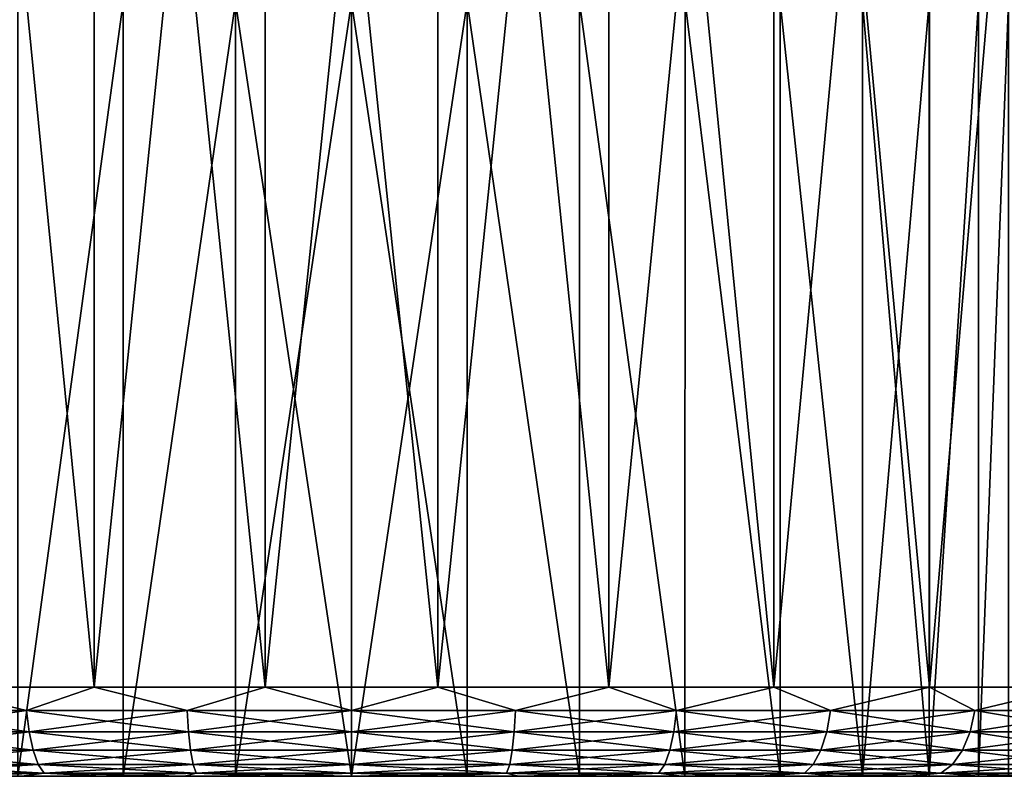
# Model space of a CAD drawing. Header units: metres. Extents: x -109 to 109, y -63 to 140.
# Tile 332 of 480: x -80.23 to -69.16, y 109.5 to 118. Entities that reach past the tile are written whole.
import ezdxf

# ---------------------------------------------------------------- set-up
doc = ezdxf.new("R2010")
doc.units = ezdxf.units.M
doc.layers.add('solid_502308_SW0001', color=7, linetype='CONTINUOUS')

msp = doc.modelspace()

# ---------------------------------------------------------------- linework, layer by layer
at = {"layer": 'solid_502308_SW0001'}
for points in [[(-79.392876, 129.300003, -12.674029), (-81.249428, 110.5, -12.101361), (-81.249443, 129.300003, -12.10134)], [(-81.249443, 129.300003, 12.10134), (-81.249428, 110.5, 12.101361), (-79.392769, 110.5, 12.674064)], [(-81.249443, 129.300003, 12.10134), (-79.392769, 110.5, 12.674064), (-79.392876, 129.300003, 12.674029)], [(-79.392876, 129.300003, -12.674029), (-79.392769, 110.5, -12.674064), (-81.249428, 110.5, -12.101361)], [(-77.471573, 129.300003, -12.963641), (-79.392769, 110.5, -12.674064), (-79.392876, 129.300003, -12.674029)], [(-79.392876, 129.300003, 12.674029), (-79.392769, 110.5, 12.674064), (-77.471489, 110.5, 12.96365)], [(-79.392876, 129.300003, 12.674029), (-77.471489, 110.5, 12.96365), (-77.471573, 129.300003, 12.963641)], [(-77.471573, 129.300003, -12.963641), (-77.471489, 110.5, -12.96365), (-79.392769, 110.5, -12.674064)], [(-75.528427, 129.300003, -12.963641), (-77.471489, 110.5, -12.96365), (-77.471573, 129.300003, -12.963641)], [(-77.471573, 129.300003, 12.963641), (-77.471489, 110.5, 12.96365), (-75.528511, 110.5, 12.96365)], [(-77.471573, 129.300003, 12.963641), (-75.528511, 110.5, 12.96365), (-75.528427, 129.300003, 12.963641)], [(-75.528427, 129.300003, -12.963641), (-75.528511, 110.5, -12.96365), (-77.471489, 110.5, -12.96365)], [(-73.607124, 129.300003, -12.674029), (-73.607231, 110.5, -12.674064), (-75.528511, 110.5, -12.96365)], [(-73.607124, 129.300003, -12.674029), (-75.528511, 110.5, -12.96365), (-75.528427, 129.300003, -12.963641)], [(-75.528427, 129.300003, 12.963641), (-75.528511, 110.5, 12.96365), (-73.607231, 110.5, 12.674064)], [(-75.528427, 129.300003, 12.963641), (-73.607231, 110.5, 12.674064), (-73.607124, 129.300003, 12.674029)], [(-71.750557, 129.300003, -12.10134), (-71.750572, 110.5, -12.101361), (-73.607231, 110.5, -12.674064)], [(-71.750557, 129.300003, -12.10134), (-73.607231, 110.5, -12.674064), (-73.607124, 129.300003, -12.674029)], [(-73.607124, 129.300003, 12.674029), (-73.607231, 110.5, 12.674064), (-71.750572, 110.5, 12.101361)], [(-73.607124, 129.300003, 12.674029), (-71.750572, 110.5, 12.101361), (-71.750557, 129.300003, 12.10134)], [(-70.000084, 129.300003, -11.258366), (-70.000008, 110.5, -11.258335), (-71.750572, 110.5, -12.101361)], [(-70.000084, 129.300003, -11.258366), (-71.750572, 110.5, -12.101361), (-71.750557, 129.300003, -12.10134)], [(-71.750557, 129.300003, 12.10134), (-71.750572, 110.5, 12.101361), (-70.000008, 110.5, 11.258335)], [(-71.750557, 129.300003, 12.10134), (-70.000008, 110.5, 11.258335), (-70.000084, 129.300003, 11.258366)], [(-68.394722, 129.300003, -10.163874), (-70.000008, 110.5, -11.258335), (-70.000084, 129.300003, -11.258366)], [(-70.000084, 129.300003, 11.258366), (-70.000008, 110.5, 11.258335), (-68.394638, 110.5, 10.163816)], [(-70.000084, 129.300003, 11.258366), (-68.394638, 110.5, 10.163816), (-68.394722, 129.300003, 10.163874)], [(-68.394722, 129.300003, -10.163874), (-68.394638, 110.5, -10.163816), (-70.000008, 110.5, -11.258335)], [(-80.24987, 109.5, 6.495264), (-80.25, 118.199997, 6.49519), (-79.065147, 118.199997, 7.047695)], [(-79.065147, 118.199997, -7.047695), (-80.25, 118.199997, -6.49519), (-80.24987, 109.5, -6.495264)], [(-79.064926, 109.5, 7.047767), (-80.24987, 109.5, 6.495264), (-79.065147, 118.199997, 7.047695)], [(-79.065147, 118.199997, -7.047695), (-80.24987, 109.5, -6.495264), (-79.064926, 109.5, -7.047767)], [(-79.064926, 109.5, 7.047767), (-79.065147, 118.199997, 7.047695), (-77.802361, 118.199997, 7.386058)], [(-77.802361, 118.199997, -7.386058), (-79.065147, 118.199997, -7.047695), (-79.064926, 109.5, -7.047767)], [(-77.8022, 109.5, 7.386064), (-79.064926, 109.5, 7.047767), (-77.802361, 118.199997, 7.386058)], [(-77.802361, 118.199997, -7.386058), (-79.064926, 109.5, -7.047767), (-77.8022, 109.5, -7.386064)], [(-77.8022, 109.5, 7.386064), (-77.802361, 118.199997, 7.386058), (-76.5, 118.199997, 7.5)], [(-77.802361, 118.199997, -7.386058), (-77.8022, 109.5, -7.386064), (-76.5, 109.5, -7.499972)], [(-76.5, 118.199997, -7.5), (-77.802361, 118.199997, -7.386058), (-76.5, 109.5, -7.499972)], [(-76.5, 109.5, 7.499972), (-77.8022, 109.5, 7.386064), (-76.5, 118.199997, 7.5)], [(-76.5, 109.5, 7.499972), (-76.5, 118.199997, 7.5), (-75.197639, 118.199997, 7.386058)], [(-75.1978, 109.5, 7.386064), (-76.5, 109.5, 7.499972), (-75.197639, 118.199997, 7.386058)], [(-76.5, 118.199997, -7.5), (-76.5, 109.5, -7.499972), (-75.1978, 109.5, -7.386064)], [(-75.197639, 118.199997, -7.386058), (-76.5, 118.199997, -7.5), (-75.1978, 109.5, -7.386064)], [(-73.935074, 109.5, 7.047767), (-75.1978, 109.5, 7.386064), (-75.197639, 118.199997, 7.386058)], [(-75.197639, 118.199997, -7.386058), (-75.1978, 109.5, -7.386064), (-73.935074, 109.5, -7.047767)], [(-73.935074, 109.5, 7.047767), (-75.197639, 118.199997, 7.386058), (-73.934853, 118.199997, 7.047695)], [(-73.934853, 118.199997, -7.047695), (-75.197639, 118.199997, -7.386058), (-73.935074, 109.5, -7.047767)], [(-72.75013, 109.5, 6.495264), (-73.935074, 109.5, 7.047767), (-73.934853, 118.199997, 7.047695)], [(-73.934853, 118.199997, -7.047695), (-73.935074, 109.5, -7.047767), (-72.75013, 109.5, -6.495264)], [(-72.75013, 109.5, 6.495264), (-73.934853, 118.199997, 7.047695), (-72.75, 118.199997, 6.49519)], [(-72.75, 118.199997, -6.49519), (-73.934853, 118.199997, -7.047695), (-72.75013, 109.5, -6.495264)], [(-71.679092, 109.5, 5.745335), (-72.75013, 109.5, 6.495264), (-72.75, 118.199997, 6.49519)], [(-72.75, 118.199997, -6.49519), (-72.75013, 109.5, -6.495264), (-71.679092, 109.5, -5.745335)], [(-71.679092, 109.5, 5.745335), (-72.75, 118.199997, 6.49519), (-71.679092, 118.199997, 5.745333)], [(-71.679092, 118.199997, -5.745333), (-72.75, 118.199997, -6.49519), (-71.679092, 109.5, -5.745335)], [(-70.754639, 109.5, 4.820867), (-71.679092, 118.199997, 5.745333), (-70.754669, 118.199997, 4.820907)], [(-70.754639, 109.5, 4.820867), (-71.679092, 109.5, 5.745335), (-71.679092, 118.199997, 5.745333)], [(-71.679092, 118.199997, -5.745333), (-71.679092, 109.5, -5.745335), (-70.754639, 109.5, -4.820867)], [(-70.754669, 118.199997, -4.820907), (-71.679092, 118.199997, -5.745333), (-70.754639, 109.5, -4.820867)], [(-70.754639, 109.5, 4.820867), (-70.754669, 118.199997, 4.820907), (-70.004807, 118.199997, 3.75)], [(-70.754669, 118.199997, -4.820907), (-70.754639, 109.5, -4.820867), (-70.004799, 109.5, -3.749967)], [(-70.004807, 118.199997, -3.75), (-70.754669, 118.199997, -4.820907), (-70.004799, 109.5, -3.749967)], [(-70.004799, 109.5, 3.749967), (-70.754639, 109.5, 4.820867), (-70.004807, 118.199997, 3.75)], [(-70.004799, 109.5, 3.749967), (-70.004807, 118.199997, 3.75), (-69.452309, 118.199997, 2.565151)], [(-69.452309, 118.199997, -2.565151), (-70.004807, 118.199997, -3.75), (-70.004799, 109.5, -3.749967)], [(-69.452316, 109.5, 2.565162), (-70.004799, 109.5, 3.749967), (-69.452309, 118.199997, 2.565151)], [(-69.452309, 118.199997, -2.565151), (-70.004799, 109.5, -3.749967), (-69.452316, 109.5, -2.565162)], [(-69.452316, 109.5, 2.565162), (-69.452309, 118.199997, 2.565151), (-69.113945, 118.199997, 1.302361)], [(-69.113953, 109.5, 1.302408), (-69.452316, 109.5, 2.565162), (-69.113945, 118.199997, 1.302361)], [(-69.113945, 118.199997, -1.302361), (-69.452316, 109.5, -2.565162), (-69.113953, 109.5, -1.302408)], [(-69.113945, 118.199997, -1.302361), (-69.452309, 118.199997, -2.565151), (-69.452316, 109.5, -2.565162)], [(-80.152924, 110.24118, -12.440715), (-81.886238, 110.24118, -11.794221), (-81.249428, 110.5, -12.101361)], [(-81.886238, 110.24118, 11.794221), (-80.152924, 110.24118, 12.440715), (-81.249428, 110.5, 12.101361)], [(-80.152924, 110.24118, -12.440715), (-81.249428, 110.5, -12.101361), (-79.392769, 110.5, -12.674064)], [(-80.152924, 110.24118, 12.440715), (-79.392769, 110.5, 12.674064), (-81.249428, 110.5, 12.101361)], [(-78.345245, 110.24118, -12.833951), (-80.152924, 110.24118, -12.440715), (-79.392769, 110.5, -12.674064)], [(-80.152924, 110.24118, 12.440715), (-78.345245, 110.24118, 12.833951), (-79.392769, 110.5, 12.674064)], [(-78.345245, 110.24118, -12.833951), (-79.392769, 110.5, -12.674064), (-77.471489, 110.5, -12.96365)], [(-78.345245, 110.24118, 12.833951), (-77.471489, 110.5, 12.96365), (-79.392769, 110.5, 12.674064)], [(-76.5, 110.24118, -12.965926), (-78.345245, 110.24118, -12.833951), (-77.471489, 110.5, -12.96365)], [(-78.345245, 110.24118, 12.833951), (-76.5, 110.24118, 12.965926), (-77.471489, 110.5, 12.96365)], [(-76.5, 110.24118, -12.965926), (-77.471489, 110.5, -12.96365), (-75.528511, 110.5, -12.96365)], [(-76.5, 110.24118, 12.965926), (-75.528511, 110.5, 12.96365), (-77.471489, 110.5, 12.96365)], [(-74.654755, 110.24118, -12.833951), (-76.5, 110.24118, -12.965926), (-75.528511, 110.5, -12.96365)], [(-76.5, 110.24118, 12.965926), (-74.654755, 110.24118, 12.833951), (-75.528511, 110.5, 12.96365)], [(-74.654755, 110.24118, -12.833951), (-75.528511, 110.5, -12.96365), (-73.607231, 110.5, -12.674064)], [(-74.654755, 110.24118, 12.833951), (-73.607231, 110.5, 12.674064), (-75.528511, 110.5, 12.96365)], [(-72.847076, 110.24118, -12.440715), (-74.654755, 110.24118, -12.833951), (-73.607231, 110.5, -12.674064)], [(-74.654755, 110.24118, 12.833951), (-72.847076, 110.24118, 12.440715), (-73.607231, 110.5, 12.674064)], [(-72.847076, 110.24118, -12.440715), (-73.607231, 110.5, -12.674064), (-71.750572, 110.5, -12.101361)], [(-72.847076, 110.24118, 12.440715), (-71.750572, 110.5, 12.101361), (-73.607231, 110.5, 12.674064)], [(-71.113762, 110.24118, -11.794221), (-72.847076, 110.24118, -12.440715), (-71.750572, 110.5, -12.101361)], [(-72.847076, 110.24118, 12.440715), (-71.113762, 110.24118, 11.794221), (-71.750572, 110.5, 12.101361)], [(-71.113762, 110.24118, -11.794221), (-71.750572, 110.5, -12.101361), (-70.000008, 110.5, -11.258335)], [(-71.113762, 110.24118, 11.794221), (-70.000008, 110.5, 11.258335), (-71.750572, 110.5, 12.101361)], [(-69.490089, 110.24118, -10.907631), (-71.113762, 110.24118, -11.794221), (-70.000008, 110.5, -11.258335)], [(-71.113762, 110.24118, 11.794221), (-69.490089, 110.24118, 10.907631), (-70.000008, 110.5, 11.258335)], [(-69.490089, 110.24118, -10.907631), (-70.000008, 110.5, -11.258335), (-68.394638, 110.5, -10.163816)], [(-69.490089, 110.24118, 10.907631), (-68.394638, 110.5, 10.163816), (-70.000008, 110.5, 11.258335)], [(-68.009125, 110.24118, -9.798993), (-69.490089, 110.24118, -10.907631), (-68.394638, 110.5, -10.163816)], [(-69.490089, 110.24118, 10.907631), (-68.009125, 110.24118, 9.798993), (-68.394638, 110.5, 10.163816)], [(-81.844688, 109.999771, -11.703229), (-81.886238, 110.24118, -11.794221), (-80.152924, 110.24118, -12.440715)], [(-80.124741, 109.999771, 12.344735), (-80.152924, 110.24118, 12.440715), (-81.886238, 110.24118, 11.794221)], [(-81.844688, 109.999771, 11.703229), (-80.124741, 109.999771, 12.344735), (-81.886238, 110.24118, 11.794221)], [(-80.124741, 109.999771, -12.344735), (-81.844688, 109.999771, -11.703229), (-80.152924, 110.24118, -12.440715)], [(-80.124741, 109.999771, -12.344735), (-80.152924, 110.24118, -12.440715), (-78.345245, 110.24118, -12.833951)], [(-78.331009, 109.999771, 12.734939), (-78.345245, 110.24118, 12.833951), (-80.152924, 110.24118, 12.440715)], [(-80.124741, 109.999771, 12.344735), (-78.331009, 109.999771, 12.734939), (-80.152924, 110.24118, 12.440715)], [(-78.331009, 109.999771, -12.734939), (-80.124741, 109.999771, -12.344735), (-78.345245, 110.24118, -12.833951)], [(-78.331009, 109.999771, -12.734939), (-78.345245, 110.24118, -12.833951), (-76.5, 110.24118, -12.965926)], [(-76.5, 109.999771, 12.865894), (-76.5, 110.24118, 12.965926), (-78.345245, 110.24118, 12.833951)], [(-78.331009, 109.999771, 12.734939), (-76.5, 109.999771, 12.865894), (-78.345245, 110.24118, 12.833951)], [(-76.5, 109.999771, -12.865894), (-78.331009, 109.999771, -12.734939), (-76.5, 110.24118, -12.965926)], [(-76.5, 109.999771, -12.865894), (-76.5, 110.24118, -12.965926), (-74.654755, 110.24118, -12.833951)], [(-74.668991, 109.999771, -12.734939), (-76.5, 109.999771, -12.865894), (-74.654755, 110.24118, -12.833951)], [(-74.668991, 109.999771, 12.734939), (-74.654755, 110.24118, 12.833951), (-76.5, 110.24118, 12.965926)], [(-76.5, 109.999771, 12.865894), (-74.668991, 109.999771, 12.734939), (-76.5, 110.24118, 12.965926)], [(-74.668991, 109.999771, -12.734939), (-74.654755, 110.24118, -12.833951), (-72.847076, 110.24118, -12.440715)], [(-72.875259, 109.999771, -12.344735), (-74.668991, 109.999771, -12.734939), (-72.847076, 110.24118, -12.440715)], [(-74.668991, 109.999771, 12.734939), (-72.875259, 109.999771, 12.344735), (-74.654755, 110.24118, 12.833951)], [(-72.875259, 109.999771, 12.344735), (-72.847076, 110.24118, 12.440715), (-74.654755, 110.24118, 12.833951)], [(-72.875259, 109.999771, -12.344735), (-72.847076, 110.24118, -12.440715), (-71.113762, 110.24118, -11.794221)], [(-71.155312, 109.999771, -11.703229), (-72.875259, 109.999771, -12.344735), (-71.113762, 110.24118, -11.794221)], [(-72.875259, 109.999771, 12.344735), (-71.155312, 109.999771, 11.703229), (-72.847076, 110.24118, 12.440715)], [(-71.155312, 109.999771, 11.703229), (-71.113762, 110.24118, 11.794221), (-72.847076, 110.24118, 12.440715)], [(-71.155312, 109.999771, -11.703229), (-71.113762, 110.24118, -11.794221), (-69.490089, 110.24118, -10.907631)], [(-69.544174, 109.999771, -10.82348), (-71.155312, 109.999771, -11.703229), (-69.490089, 110.24118, -10.907631)], [(-71.155312, 109.999771, 11.703229), (-69.544174, 109.999771, 10.82348), (-71.113762, 110.24118, 11.794221)], [(-69.544174, 109.999771, 10.82348), (-69.490089, 110.24118, 10.907631), (-71.113762, 110.24118, 11.794221)], [(-69.544174, 109.999771, -10.82348), (-69.490089, 110.24118, -10.907631), (-68.009125, 110.24118, -9.798993)], [(-68.074631, 109.999771, -9.723394), (-69.544174, 109.999771, -10.82348), (-68.009125, 110.24118, -9.798993)], [(-69.544174, 109.999771, 10.82348), (-68.074631, 109.999771, 9.723394), (-69.490089, 110.24118, 10.907631)], [(-68.074631, 109.999771, 9.723394), (-68.009125, 110.24118, 9.798993), (-69.490089, 110.24118, 10.907631)], [(-81.778572, 109.792526, -11.558454), (-81.844688, 109.999771, -11.703229), (-80.124741, 109.999771, -12.344735)], [(-80.079903, 109.792526, 12.192024), (-80.124741, 109.999771, 12.344735), (-81.844688, 109.999771, 11.703229)], [(-81.778572, 109.792526, 11.558454), (-80.079903, 109.792526, 12.192024), (-81.844688, 109.999771, 11.703229)], [(-80.079903, 109.792526, -12.192024), (-81.778572, 109.792526, -11.558454), (-80.124741, 109.999771, -12.344735)], [(-80.079903, 109.792526, -12.192024), (-80.124741, 109.999771, -12.344735), (-78.331009, 109.999771, -12.734939)], [(-78.308357, 109.792526, 12.5774), (-78.331009, 109.999771, 12.734939), (-80.124741, 109.999771, 12.344735)], [(-80.079903, 109.792526, 12.192024), (-78.308357, 109.792526, 12.5774), (-80.124741, 109.999771, 12.344735)], [(-78.308357, 109.792526, -12.5774), (-80.079903, 109.792526, -12.192024), (-78.331009, 109.999771, -12.734939)], [(-78.308357, 109.792526, -12.5774), (-78.331009, 109.999771, -12.734939), (-76.5, 109.999771, -12.865894)], [(-76.5, 109.792526, 12.706737), (-76.5, 109.999771, 12.865894), (-78.331009, 109.999771, 12.734939)], [(-78.308357, 109.792526, 12.5774), (-76.5, 109.792526, 12.706737), (-78.331009, 109.999771, 12.734939)], [(-76.5, 109.792526, -12.706737), (-78.308357, 109.792526, -12.5774), (-76.5, 109.999771, -12.865894)], [(-76.5, 109.792526, -12.706737), (-76.5, 109.999771, -12.865894), (-74.668991, 109.999771, -12.734939)], [(-74.691643, 109.792526, -12.5774), (-76.5, 109.792526, -12.706737), (-74.668991, 109.999771, -12.734939)], [(-74.691643, 109.792526, 12.5774), (-74.668991, 109.999771, 12.734939), (-76.5, 109.999771, 12.865894)], [(-76.5, 109.792526, 12.706737), (-74.691643, 109.792526, 12.5774), (-76.5, 109.999771, 12.865894)], [(-74.691643, 109.792526, -12.5774), (-74.668991, 109.999771, -12.734939), (-72.875259, 109.999771, -12.344735)], [(-72.920097, 109.792526, -12.192024), (-74.691643, 109.792526, -12.5774), (-72.875259, 109.999771, -12.344735)], [(-74.691643, 109.792526, 12.5774), (-72.920097, 109.792526, 12.192024), (-74.668991, 109.999771, 12.734939)], [(-72.920097, 109.792526, 12.192024), (-72.875259, 109.999771, 12.344735), (-74.668991, 109.999771, 12.734939)], [(-72.920097, 109.792526, -12.192024), (-72.875259, 109.999771, -12.344735), (-71.155312, 109.999771, -11.703229)], [(-71.221428, 109.792526, -11.558454), (-72.920097, 109.792526, -12.192024), (-71.155312, 109.999771, -11.703229)], [(-72.920097, 109.792526, 12.192024), (-71.221428, 109.792526, 11.558454), (-72.875259, 109.999771, 12.344735)], [(-71.221428, 109.792526, 11.558454), (-71.155312, 109.999771, 11.703229), (-72.875259, 109.999771, 12.344735)], [(-71.221428, 109.792526, -11.558454), (-71.155312, 109.999771, -11.703229), (-69.544174, 109.999771, -10.82348)], [(-69.630219, 109.792526, -10.689587), (-71.221428, 109.792526, -11.558454), (-69.544174, 109.999771, -10.82348)], [(-71.221428, 109.792526, 11.558454), (-69.630219, 109.792526, 10.689587), (-71.155312, 109.999771, 11.703229)], [(-69.630219, 109.792526, 10.689587), (-69.544174, 109.999771, 10.82348), (-71.155312, 109.999771, 11.703229)], [(-69.630219, 109.792526, -10.689587), (-69.544174, 109.999771, -10.82348), (-68.074631, 109.999771, -9.723394)], [(-68.178856, 109.792526, -9.60311), (-69.630219, 109.792526, -10.689587), (-68.074631, 109.999771, -9.723394)], [(-69.630219, 109.792526, 10.689587), (-68.178856, 109.792526, 9.60311), (-69.544174, 109.999771, 10.82348)], [(-68.178856, 109.792526, 9.60311), (-68.074631, 109.999771, 9.723394), (-69.544174, 109.999771, 10.82348)], [(-81.692406, 109.633583, -11.369781), (-81.778572, 109.792526, -11.558454), (-80.079903, 109.792526, -12.192024)], [(-80.021461, 109.633583, 11.99301), (-80.079903, 109.792526, 12.192024), (-81.778572, 109.792526, 11.558454)], [(-81.692406, 109.633583, 11.369781), (-80.021461, 109.633583, 11.99301), (-81.778572, 109.792526, 11.558454)], [(-80.021461, 109.633583, -11.99301), (-81.692406, 109.633583, -11.369781), (-80.079903, 109.792526, -12.192024)], [(-80.021461, 109.633583, -11.99301), (-80.079903, 109.792526, -12.192024), (-78.308357, 109.792526, -12.5774)], [(-78.278839, 109.633583, 12.372094), (-78.308357, 109.792526, 12.5774), (-80.079903, 109.792526, 12.192024)], [(-80.021461, 109.633583, 11.99301), (-78.278839, 109.633583, 12.372094), (-80.079903, 109.792526, 12.192024)], [(-78.278839, 109.633583, -12.372094), (-80.021461, 109.633583, -11.99301), (-78.308357, 109.792526, -12.5774)], [(-78.278839, 109.633583, -12.372094), (-78.308357, 109.792526, -12.5774), (-76.5, 109.792526, -12.706737)], [(-76.5, 109.633583, 12.49932), (-76.5, 109.792526, 12.706737), (-78.308357, 109.792526, 12.5774)], [(-78.278839, 109.633583, 12.372094), (-76.5, 109.633583, 12.49932), (-78.308357, 109.792526, 12.5774)], [(-76.5, 109.633583, -12.49932), (-78.278839, 109.633583, -12.372094), (-76.5, 109.792526, -12.706737)], [(-76.5, 109.633583, -12.49932), (-76.5, 109.792526, -12.706737), (-74.691643, 109.792526, -12.5774)], [(-74.721161, 109.633583, -12.372094), (-76.5, 109.633583, -12.49932), (-74.691643, 109.792526, -12.5774)], [(-74.721161, 109.633583, 12.372094), (-74.691643, 109.792526, 12.5774), (-76.5, 109.792526, 12.706737)], [(-76.5, 109.633583, 12.49932), (-74.721161, 109.633583, 12.372094), (-76.5, 109.792526, 12.706737)], [(-74.721161, 109.633583, -12.372094), (-74.691643, 109.792526, -12.5774), (-72.920097, 109.792526, -12.192024)], [(-72.978539, 109.633583, -11.99301), (-74.721161, 109.633583, -12.372094), (-72.920097, 109.792526, -12.192024)], [(-74.721161, 109.633583, 12.372094), (-72.978539, 109.633583, 11.99301), (-74.691643, 109.792526, 12.5774)], [(-72.978539, 109.633583, 11.99301), (-72.920097, 109.792526, 12.192024), (-74.691643, 109.792526, 12.5774)], [(-72.978539, 109.633583, -11.99301), (-72.920097, 109.792526, -12.192024), (-71.221428, 109.792526, -11.558454)], [(-71.307594, 109.633583, -11.369781), (-72.978539, 109.633583, -11.99301), (-71.221428, 109.792526, -11.558454)], [(-72.978539, 109.633583, 11.99301), (-71.307594, 109.633583, 11.369781), (-72.920097, 109.792526, 12.192024)], [(-71.307594, 109.633583, 11.369781), (-71.221428, 109.792526, 11.558454), (-72.920097, 109.792526, 12.192024)], [(-71.307594, 109.633583, -11.369781), (-71.221428, 109.792526, -11.558454), (-69.630219, 109.792526, -10.689587)], [(-69.742355, 109.633583, -10.515097), (-71.307594, 109.633583, -11.369781), (-69.630219, 109.792526, -10.689587)], [(-71.307594, 109.633583, 11.369781), (-69.742355, 109.633583, 10.515097), (-71.221428, 109.792526, 11.558454)], [(-69.742355, 109.633583, 10.515097), (-69.630219, 109.792526, 10.689587), (-71.221428, 109.792526, 11.558454)], [(-69.742355, 109.633583, -10.515097), (-69.630219, 109.792526, -10.689587), (-68.178856, 109.792526, -9.60311)], [(-68.31469, 109.633583, -9.446356), (-69.742355, 109.633583, -10.515097), (-68.178856, 109.792526, -9.60311)], [(-69.742355, 109.633583, 10.515097), (-68.31469, 109.633583, 9.446356), (-69.630219, 109.792526, 10.689587)], [(-68.31469, 109.633583, 9.446356), (-68.178856, 109.792526, 9.60311), (-69.630219, 109.792526, 10.689587)], [(-81.592079, 109.533806, -11.150094), (-81.692406, 109.633583, -11.369781), (-80.021461, 109.633583, -11.99301)], [(-79.953423, 109.533806, 11.76128), (-80.021461, 109.633583, 11.99301), (-81.692406, 109.633583, 11.369781)], [(-81.592079, 109.533806, 11.150094), (-79.953423, 109.533806, 11.76128), (-81.692406, 109.633583, 11.369781)], [(-79.953423, 109.533806, -11.76128), (-81.592079, 109.533806, -11.150094), (-80.021461, 109.633583, -11.99301)], [(-79.953423, 109.533806, -11.76128), (-80.021461, 109.633583, -11.99301), (-78.278839, 109.633583, -12.372094)], [(-78.244469, 109.533806, 12.13304), (-78.278839, 109.633583, 12.372094), (-80.021461, 109.633583, 11.99301)], [(-79.953423, 109.533806, 11.76128), (-78.244469, 109.533806, 12.13304), (-80.021461, 109.633583, 11.99301)], [(-78.244469, 109.533806, -12.13304), (-79.953423, 109.533806, -11.76128), (-78.278839, 109.633583, -12.372094)], [(-78.244469, 109.533806, -12.13304), (-78.278839, 109.633583, -12.372094), (-76.5, 109.633583, -12.49932)], [(-76.5, 109.533806, 12.257808), (-76.5, 109.633583, 12.49932), (-78.278839, 109.633583, 12.372094)], [(-78.244469, 109.533806, 12.13304), (-76.5, 109.533806, 12.257808), (-78.278839, 109.633583, 12.372094)], [(-76.5, 109.533806, -12.257808), (-78.244469, 109.533806, -12.13304), (-76.5, 109.633583, -12.49932)], [(-76.5, 109.533806, -12.257808), (-76.5, 109.633583, -12.49932), (-74.721161, 109.633583, -12.372094)], [(-74.755531, 109.533806, -12.13304), (-76.5, 109.533806, -12.257808), (-74.721161, 109.633583, -12.372094)], [(-74.755531, 109.533806, 12.13304), (-74.721161, 109.633583, 12.372094), (-76.5, 109.633583, 12.49932)], [(-76.5, 109.533806, 12.257808), (-74.755531, 109.533806, 12.13304), (-76.5, 109.633583, 12.49932)], [(-74.755531, 109.533806, -12.13304), (-74.721161, 109.633583, -12.372094), (-72.978539, 109.633583, -11.99301)], [(-73.046577, 109.533806, -11.76128), (-74.755531, 109.533806, -12.13304), (-72.978539, 109.633583, -11.99301)], [(-74.755531, 109.533806, 12.13304), (-73.046577, 109.533806, 11.76128), (-74.721161, 109.633583, 12.372094)], [(-73.046577, 109.533806, 11.76128), (-72.978539, 109.633583, 11.99301), (-74.721161, 109.633583, 12.372094)], [(-73.046577, 109.533806, -11.76128), (-72.978539, 109.633583, -11.99301), (-71.307594, 109.633583, -11.369781)], [(-71.407921, 109.533806, -11.150094), (-73.046577, 109.533806, -11.76128), (-71.307594, 109.633583, -11.369781)], [(-73.046577, 109.533806, 11.76128), (-71.407921, 109.533806, 11.150094), (-72.978539, 109.633583, 11.99301)], [(-71.407921, 109.533806, 11.150094), (-71.307594, 109.633583, 11.369781), (-72.978539, 109.633583, 11.99301)], [(-71.407921, 109.533806, -11.150094), (-71.307594, 109.633583, -11.369781), (-69.742355, 109.633583, -10.515097)], [(-69.872932, 109.533806, -10.311924), (-71.407921, 109.533806, -11.150094), (-69.742355, 109.633583, -10.515097)], [(-71.407921, 109.533806, 11.150094), (-69.872932, 109.533806, 10.311924), (-71.307594, 109.633583, 11.369781)], [(-69.872932, 109.533806, 10.311924), (-69.742355, 109.633583, 10.515097), (-71.307594, 109.633583, 11.369781)], [(-69.872932, 109.533806, -10.311924), (-69.742355, 109.633583, -10.515097), (-68.31469, 109.633583, -9.446356)], [(-68.472847, 109.533806, -9.263833), (-69.872932, 109.533806, -10.311924), (-68.31469, 109.633583, -9.446356)], [(-69.872932, 109.533806, 10.311924), (-68.472847, 109.533806, 9.263833), (-69.742355, 109.633583, 10.515097)], [(-68.472847, 109.533806, 9.263833), (-68.31469, 109.633583, 9.446356), (-69.742355, 109.633583, 10.515097)], [(-86.733841, 109.5, 6.266428), (-80.24987, 109.5, 6.495264), (-79.064926, 109.5, 7.047767)], [(-86.210419, 109.5, 7.050355), (-86.733841, 109.5, 6.266428), (-79.064926, 109.5, 7.047767)], [(-77.8022, 109.5, -7.386064), (-86.210426, 109.5, -7.050344), (-85.627144, 109.5, -7.790695)], [(-79.064926, 109.5, -7.047767), (-80.24987, 109.5, -6.495264), (-86.210426, 109.5, -7.050344)], [(-77.8022, 109.5, -7.386064), (-79.064926, 109.5, -7.047767), (-86.210426, 109.5, -7.050344)], [(-86.210419, 109.5, 7.050355), (-79.064926, 109.5, 7.047767), (-77.8022, 109.5, 7.386064)], [(-86.210419, 109.5, 7.050355), (-77.8022, 109.5, 7.386064), (-76.5, 109.5, 7.499972)], [(-85.627136, 109.5, 7.790705), (-86.210419, 109.5, 7.050355), (-76.5, 109.5, 7.499972)], [(-85.627144, 109.5, -7.790695), (-84.987587, 109.5, -8.48296), (-67.372864, 109.5, -7.790705)], [(-76.5, 109.5, -7.499972), (-85.627144, 109.5, -7.790695), (-67.372864, 109.5, -7.790705)], [(-76.5, 109.5, -7.499972), (-77.8022, 109.5, -7.386064), (-85.627144, 109.5, -7.790695)], [(-67.372856, 109.5, 7.790695), (-85.627136, 109.5, 7.790705), (-76.5, 109.5, 7.499972)], [(-68.012413, 109.5, 8.48296), (-84.987579, 109.5, 8.482968), (-85.627136, 109.5, 7.790705)], [(-67.372856, 109.5, 7.790695), (-68.012413, 109.5, 8.48296), (-85.627136, 109.5, 7.790705)], [(-84.987587, 109.5, -8.48296), (-68.012421, 109.5, -8.482968), (-67.372864, 109.5, -7.790705)], [(-84.987587, 109.5, -8.48296), (-84.295624, 109.5, -9.122943), (-68.012421, 109.5, -8.482968)], [(-68.704376, 109.5, 9.122943), (-84.295616, 109.5, 9.122952), (-84.987579, 109.5, 8.482968)], [(-68.012413, 109.5, 8.48296), (-68.704376, 109.5, 9.122943), (-84.987579, 109.5, 8.482968)], [(-84.295624, 109.5, -9.122943), (-68.704384, 109.5, -9.122952), (-68.012421, 109.5, -8.482968)], [(-84.295624, 109.5, -9.122943), (-83.555527, 109.5, -9.706675), (-68.704384, 109.5, -9.122952)], [(-69.444473, 109.5, 9.706675), (-83.555511, 109.5, 9.706682), (-84.295616, 109.5, 9.122952)], [(-68.704376, 109.5, 9.122943), (-69.444473, 109.5, 9.706675), (-84.295616, 109.5, 9.122952)], [(-83.555527, 109.5, -9.706675), (-69.444489, 109.5, -9.706682), (-68.704384, 109.5, -9.122952)], [(-83.555527, 109.5, -9.706675), (-82.771873, 109.5, -10.230521), (-69.444489, 109.5, -9.706682)], [(-70.228127, 109.5, 10.230521), (-82.771866, 109.5, 10.230528), (-83.555511, 109.5, 9.706682)], [(-69.444473, 109.5, 9.706675), (-70.228127, 109.5, 10.230521), (-83.555511, 109.5, 9.706682)], [(-82.771873, 109.5, -10.230521), (-70.228134, 109.5, -10.230528), (-69.444489, 109.5, -9.706682)], [(-82.771873, 109.5, -10.230521), (-81.949516, 109.5, -10.691246), (-70.228134, 109.5, -10.230528)], [(-71.050484, 109.5, 10.691246), (-81.949509, 109.5, 10.691252), (-82.771866, 109.5, 10.230528)], [(-70.228127, 109.5, 10.230521), (-71.050484, 109.5, 10.691246), (-82.771866, 109.5, 10.230528)], [(-81.949516, 109.5, -10.691246), (-71.050491, 109.5, -10.691252), (-70.228134, 109.5, -10.230528)], [(-81.949516, 109.5, -10.691246), (-81.093559, 109.5, -11.085988), (-71.050491, 109.5, -10.691252)], [(-71.906441, 109.5, 11.085988), (-81.093544, 109.5, 11.085994), (-81.949509, 109.5, 10.691252)], [(-71.050484, 109.5, 10.691246), (-71.906441, 109.5, 11.085988), (-81.949509, 109.5, 10.691252)], [(-81.592079, 109.533806, 11.150094), (-81.093544, 109.5, 11.085994), (-80.209274, 109.5, 11.412324)], [(-81.592079, 109.533806, 11.150094), (-80.209274, 109.5, 11.412324), (-79.953423, 109.533806, 11.76128)], [(-79.953423, 109.533806, -11.76128), (-81.093559, 109.5, -11.085988), (-81.592079, 109.533806, -11.150094)], [(-79.953423, 109.533806, -11.76128), (-80.20929, 109.5, -11.412319), (-81.093559, 109.5, -11.085988)], [(-81.093559, 109.5, -11.085988), (-71.906456, 109.5, -11.085994), (-71.050491, 109.5, -10.691252)], [(-81.093559, 109.5, -11.085988), (-80.20929, 109.5, -11.412319), (-71.906456, 109.5, -11.085994)], [(-72.79071, 109.5, 11.412319), (-80.209274, 109.5, 11.412324), (-81.093544, 109.5, 11.085994)], [(-71.906441, 109.5, 11.085988), (-72.79071, 109.5, 11.412319), (-81.093544, 109.5, 11.085994)], [(-79.953423, 109.533806, -11.76128), (-79.302155, 109.5, -11.668235), (-80.20929, 109.5, -11.412319)], [(-80.20929, 109.5, -11.412319), (-72.790726, 109.5, -11.412324), (-71.906456, 109.5, -11.085994)], [(-80.20929, 109.5, -11.412319), (-79.302155, 109.5, -11.668235), (-72.790726, 109.5, -11.412324)], [(-79.953423, 109.533806, 11.76128), (-80.209274, 109.5, 11.412324), (-79.302147, 109.5, 11.668238)], [(-73.697845, 109.5, 11.668235), (-79.302147, 109.5, 11.668238), (-80.209274, 109.5, 11.412324)], [(-72.79071, 109.5, 11.412319), (-73.697845, 109.5, 11.668235), (-80.209274, 109.5, 11.412324)], [(-79.953423, 109.533806, 11.76128), (-79.302147, 109.5, 11.668238), (-78.377747, 109.5, 11.852164)], [(-79.953423, 109.533806, 11.76128), (-78.377747, 109.5, 11.852164), (-78.244469, 109.533806, 12.13304)], [(-78.244469, 109.533806, -12.13304), (-79.302155, 109.5, -11.668235), (-79.953423, 109.533806, -11.76128)], [(-78.244469, 109.533806, -12.13304), (-78.377754, 109.5, -11.852162), (-79.302155, 109.5, -11.668235)], [(-79.302155, 109.5, -11.668235), (-73.697853, 109.5, -11.668238), (-72.790726, 109.5, -11.412324)], [(-79.302155, 109.5, -11.668235), (-78.377754, 109.5, -11.852162), (-73.697853, 109.5, -11.668238)], [(-74.622246, 109.5, 11.852162), (-78.377747, 109.5, 11.852164), (-79.302147, 109.5, 11.668238)], [(-73.697845, 109.5, 11.668235), (-74.622246, 109.5, 11.852162), (-79.302147, 109.5, 11.668238)], [(-78.244469, 109.533806, -12.13304), (-77.44178, 109.5, -11.962973), (-78.377754, 109.5, -11.852162)], [(-78.377754, 109.5, -11.852162), (-74.622253, 109.5, -11.852164), (-73.697853, 109.5, -11.668238)], [(-78.377754, 109.5, -11.852162), (-77.44178, 109.5, -11.962973), (-74.622253, 109.5, -11.852164)], [(-78.244469, 109.533806, 12.13304), (-78.377747, 109.5, 11.852164), (-77.441772, 109.5, 11.962974)], [(-75.55822, 109.5, 11.962973), (-77.441772, 109.5, 11.962974), (-78.377747, 109.5, 11.852164)], [(-74.622246, 109.5, 11.852162), (-75.55822, 109.5, 11.962973), (-78.377747, 109.5, 11.852164)], [(-78.244469, 109.533806, 12.13304), (-77.441772, 109.5, 11.962974), (-76.499992, 109.5, 11.999986)], [(-78.244469, 109.533806, 12.13304), (-76.499992, 109.5, 11.999986), (-76.5, 109.533806, 12.257808)], [(-76.5, 109.533806, -12.257808), (-77.44178, 109.5, -11.962973), (-78.244469, 109.533806, -12.13304)], [(-76.5, 109.533806, -12.257808), (-76.500008, 109.5, -11.999986), (-77.44178, 109.5, -11.962973)], [(-77.44178, 109.5, -11.962973), (-75.558228, 109.5, -11.962974), (-74.622253, 109.5, -11.852164)], [(-77.44178, 109.5, -11.962973), (-76.500008, 109.5, -11.999986), (-75.558228, 109.5, -11.962974)], [(-75.55822, 109.5, 11.962973), (-76.499992, 109.5, 11.999986), (-77.441772, 109.5, 11.962974)], [(-74.755531, 109.533806, -12.13304), (-75.558228, 109.5, -11.962974), (-76.500008, 109.5, -11.999986)], [(-74.755531, 109.533806, -12.13304), (-76.500008, 109.5, -11.999986), (-76.5, 109.533806, -12.257808)], [(-76.5, 109.533806, 12.257808), (-76.499992, 109.5, 11.999986), (-75.55822, 109.5, 11.962973)], [(-76.5, 109.533806, 12.257808), (-75.55822, 109.5, 11.962973), (-74.755531, 109.533806, 12.13304)], [(-67.372856, 109.5, 7.790695), (-76.5, 109.5, 7.499972), (-75.1978, 109.5, 7.386064)], [(-76.5, 109.5, -7.499972), (-67.372864, 109.5, -7.790705), (-66.789581, 109.5, -7.050355)], [(-75.1978, 109.5, -7.386064), (-76.5, 109.5, -7.499972), (-66.789581, 109.5, -7.050355)], [(-74.755531, 109.533806, -12.13304), (-74.622253, 109.5, -11.852164), (-75.558228, 109.5, -11.962974)], [(-74.755531, 109.533806, 12.13304), (-75.55822, 109.5, 11.962973), (-74.622246, 109.5, 11.852162)], [(-66.789574, 109.5, 7.050344), (-75.1978, 109.5, 7.386064), (-73.935074, 109.5, 7.047767)], [(-66.789574, 109.5, 7.050344), (-67.372856, 109.5, 7.790695), (-75.1978, 109.5, 7.386064)], [(-73.935074, 109.5, -7.047767), (-75.1978, 109.5, -7.386064), (-66.789581, 109.5, -7.050355)], [(-74.755531, 109.533806, 12.13304), (-74.622246, 109.5, 11.852162), (-73.697845, 109.5, 11.668235)], [(-74.755531, 109.533806, 12.13304), (-73.697845, 109.5, 11.668235), (-73.046577, 109.533806, 11.76128)], [(-73.046577, 109.533806, -11.76128), (-74.622253, 109.5, -11.852164), (-74.755531, 109.533806, -12.13304)], [(-73.046577, 109.533806, -11.76128), (-73.697853, 109.5, -11.668238), (-74.622253, 109.5, -11.852164)], [(-66.789574, 109.5, 7.050344), (-73.935074, 109.5, 7.047767), (-72.75013, 109.5, 6.495264)], [(-73.935074, 109.5, -7.047767), (-66.789581, 109.5, -7.050355), (-66.266159, 109.5, -6.266428)], [(-72.75013, 109.5, -6.495264), (-73.935074, 109.5, -7.047767), (-66.266159, 109.5, -6.266428)], [(-73.046577, 109.533806, -11.76128), (-72.790726, 109.5, -11.412324), (-73.697853, 109.5, -11.668238)], [(-73.046577, 109.533806, 11.76128), (-73.697845, 109.5, 11.668235), (-72.79071, 109.5, 11.412319)], [(-73.046577, 109.533806, 11.76128), (-72.79071, 109.5, 11.412319), (-71.906441, 109.5, 11.085988)], [(-73.046577, 109.533806, 11.76128), (-71.906441, 109.5, 11.085988), (-71.407921, 109.533806, 11.150094)], [(-71.407921, 109.533806, -11.150094), (-72.790726, 109.5, -11.412324), (-73.046577, 109.533806, -11.76128)], [(-71.407921, 109.533806, -11.150094), (-71.906456, 109.5, -11.085994), (-72.790726, 109.5, -11.412324)], [(-66.266151, 109.5, 6.266416), (-72.75013, 109.5, 6.495264), (-71.679092, 109.5, 5.745335)], [(-66.266151, 109.5, 6.266416), (-66.789574, 109.5, 7.050344), (-72.75013, 109.5, 6.495264)], [(-71.679092, 109.5, -5.745335), (-72.75013, 109.5, -6.495264), (-66.266159, 109.5, -6.266428)], [(-71.407921, 109.533806, -11.150094), (-71.050491, 109.5, -10.691252), (-71.906456, 109.5, -11.085994)], [(-71.407921, 109.533806, 11.150094), (-71.906441, 109.5, 11.085988), (-71.050484, 109.5, 10.691246)], [(-65.805923, 109.5, 5.443933), (-71.679092, 109.5, 5.745335), (-70.754639, 109.5, 4.820867)], [(-65.805923, 109.5, 5.443933), (-66.266151, 109.5, 6.266416), (-71.679092, 109.5, 5.745335)], [(-71.679092, 109.5, -5.745335), (-66.266159, 109.5, -6.266428), (-65.805931, 109.5, -5.443944)], [(-70.754639, 109.5, -4.820867), (-71.679092, 109.5, -5.745335), (-65.805931, 109.5, -5.443944)], [(-71.407921, 109.533806, 11.150094), (-71.050484, 109.5, 10.691246), (-70.228127, 109.5, 10.230521)], [(-71.407921, 109.533806, 11.150094), (-70.228127, 109.5, 10.230521), (-69.872932, 109.533806, 10.311924)], [(-69.872932, 109.533806, -10.311924), (-71.050491, 109.5, -10.691252), (-71.407921, 109.533806, -11.150094)], [(-69.872932, 109.533806, -10.311924), (-70.228134, 109.5, -10.230528), (-71.050491, 109.5, -10.691252)], [(-65.411766, 109.5, 4.58813), (-70.754639, 109.5, 4.820867), (-70.004799, 109.5, 3.749967)], [(-65.411766, 109.5, 4.58813), (-65.805923, 109.5, 5.443933), (-70.754639, 109.5, 4.820867)], [(-70.754639, 109.5, -4.820867), (-65.805931, 109.5, -5.443944), (-65.411774, 109.5, -4.58814)], [(-70.004799, 109.5, -3.749967), (-70.754639, 109.5, -4.820867), (-65.411774, 109.5, -4.58814)], [(-69.872932, 109.533806, -10.311924), (-69.444489, 109.5, -9.706682), (-70.228134, 109.5, -10.230528)], [(-69.872932, 109.533806, 10.311924), (-70.228127, 109.5, 10.230521), (-69.444473, 109.5, 9.706675)], [(-65.085938, 109.5, 3.703892), (-70.004799, 109.5, 3.749967), (-69.452316, 109.5, 2.565162)], [(-65.085938, 109.5, 3.703892), (-65.411766, 109.5, 4.58813), (-70.004799, 109.5, 3.749967)], [(-70.004799, 109.5, -3.749967), (-65.085945, 109.5, -3.703904), (-64.83033, 109.5, -2.796156)], [(-69.452316, 109.5, -2.565162), (-70.004799, 109.5, -3.749967), (-64.83033, 109.5, -2.796156)], [(-70.004799, 109.5, -3.749967), (-65.411774, 109.5, -4.58814), (-65.085945, 109.5, -3.703904)], [(-69.872932, 109.533806, 10.311924), (-69.444473, 109.5, 9.706675), (-68.704376, 109.5, 9.122943)], [(-69.872932, 109.533806, 10.311924), (-68.704376, 109.5, 9.122943), (-68.472847, 109.533806, 9.263833)], [(-68.472847, 109.533806, -9.263833), (-69.444489, 109.5, -9.706682), (-69.872932, 109.533806, -10.311924)], [(-64.646782, 109.5, 1.871172), (-69.452316, 109.5, 2.565162), (-69.113953, 109.5, 1.302408)], [(-64.83033, 109.5, 2.796143), (-65.085938, 109.5, 3.703892), (-69.452316, 109.5, 2.565162)], [(-64.646782, 109.5, 1.871172), (-64.83033, 109.5, 2.796143), (-69.452316, 109.5, 2.565162)], [(-69.452316, 109.5, -2.565162), (-64.83033, 109.5, -2.796156), (-64.64679, 109.5, -1.871185)], [(-69.113953, 109.5, -1.302408), (-69.452316, 109.5, -2.565162), (-64.64679, 109.5, -1.871185)], [(-68.472847, 109.533806, -9.263833), (-68.704384, 109.5, -9.122952), (-69.444489, 109.5, -9.706682)]]:
    msp.add_3dface(points, dxfattribs=at)

doc.saveas('drawing.dxf')
